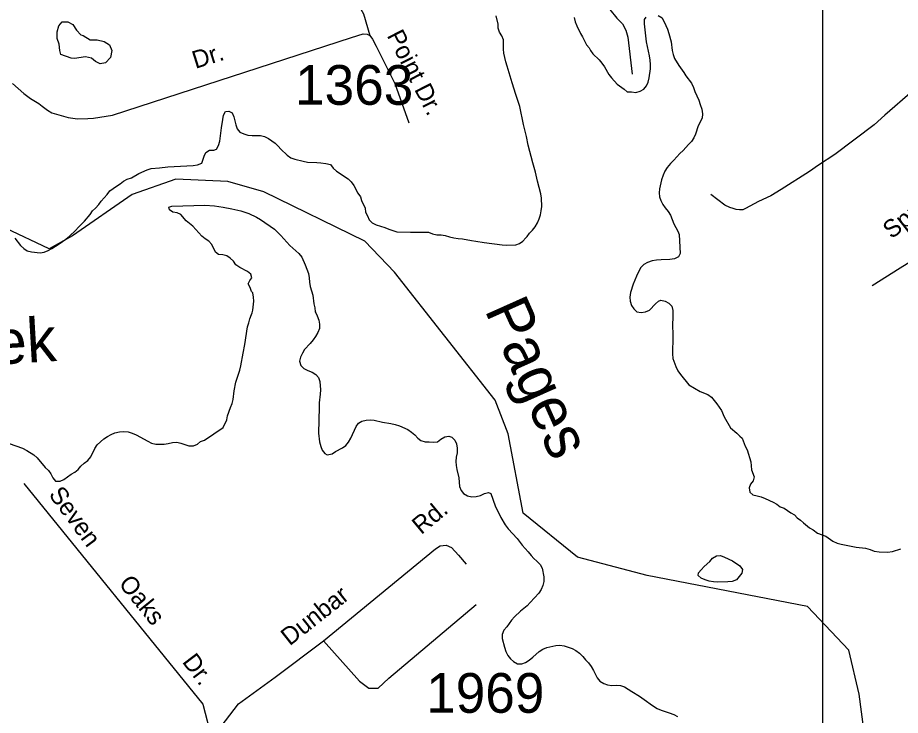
# Model space of a CAD drawing. Extents: x 1945482 to 2853149, y 66427 to 1015778.
# Drawn here: x 2366654 to 2369934, y 193504 to 196098 of the extents above; entities that cross this region are included whole.
import ezdxf

# ---------------------------------------------------------------- set-up
doc = ezdxf.new("R2010")
doc.units = 0
for name, color, linetype in [('Old_Level_10', 7, 'Continuous'), ('Old_Level_11', 7, 'Continuous'), ('Old_Level_21', 7, 'Continuous'), ('Old_Level_32', 7, 'Continuous'), ('Old_Level_35', 7, 'Continuous'), ('Old_Level_50', 7, 'Continuous'), ('Old_Level_60', 7, 'Continuous'), ('Old_Level_63', 7, 'Continuous'), ('Old_Level_8', 7, 'Continuous')]:
    doc.layers.add(name, color=color, linetype=linetype)

msp = doc.modelspace()

# ---------------------------------------------------------------- linework, layer by layer
at = {"layer": 'Old_Level_32'}
for points in [[(2366635.2, 195852.4), (2366676.7, 195816), (2366701.4, 195797), (2366732.2, 195778.2), (2366744.6, 195768.7), (2366765.2, 195753.5), (2366781.6, 195744.1), (2366842.3, 195726.5), (2366876.5, 195721.9), (2366914.4, 195723.4), (2366936.4, 195724.3), (2367006, 195735), (2367894.9, 196024.4), (2367938.3, 196038.1), (2367952.4, 196036.7), (2367962.6, 196031.1), (2367973.2, 196017.5), (2367986.2, 195992), (2368023.2, 195917.4), (2368055.7, 195852.7), (2368107.6, 195706.7)], [(2371125, 196015.6), (2371075.3, 195982), (2371004.6, 195937.7), (2370926.4, 195889.1), (2370879.3, 195858.1), (2370833.6, 195833), (2370793.8, 195818.2), (2370749.6, 195803.5), (2370702.4, 195794.6), (2370650.8, 195781.4), (2370606.6, 195769.6), (2370562.3, 195748.9), (2370410.9, 195656.3), (2370403.2, 195651.6), (2370394.8, 195639.6), (2370333.1, 195551.3), (2370268.3, 195461.3), (2370221.1, 195400.8), (2370179.8, 195355.1), (2370120.9, 195302), (2370075.2, 195268), (2370033.9, 195228.2), (2369933.7, 195166.3), (2369829, 195101.4)], [(2366121.2, 191878.6), (2366179.5, 192008.8), (2366231.6, 192106.9), (2366250.2, 192135.8), (2366293.8, 192203.4), (2366554.6, 192487.9), (2366635.6, 192565.1), (2366898.8, 192839.7), (2367301.9, 193319.8), (2367475.1, 193547.2)]]:
    msp.add_lwpolyline(points, dxfattribs=at)
at = {"layer": 'Old_Level_35'}
for points in [[(2366983.4, 197393.6), (2367100.1, 197258.2), (2367195.3, 197028), (2367292.8, 196796.6), (2367335.9, 196669.6), (2367383.5, 196556.2), (2367422.1, 196499.5), (2367501.4, 196449.6), (2367651.1, 196383.8), (2367755.4, 196331.6), (2367800.7, 196293), (2367902.7, 196177.4), (2367939, 196111.6), (2367962.6, 196031.1)], [(2368855.1, 196128.5), (2368880.4, 196095.5), (2368901.3, 196074.3), (2368914.2, 196050.8), (2368921.2, 196025.1), (2368937.9, 195887.5)], [(2369979.6, 195825), (2369877.1, 195734.9), (2369836.5, 195699.3), (2369690.8, 195589.5), (2369630.4, 195549), (2369597.3, 195525.7), (2369491.9, 195459.5), (2369452.8, 195436), (2369407.7, 195414.2), (2369358.7, 195388.2), (2369348.8, 195383.8), (2369336.8, 195383.3), (2369324.8, 195384.9), (2369312.6, 195388.4), (2369300.5, 195391.9), (2369282.1, 195401.2), (2369229.8, 195439.9)], [(2366676.9, 194365.8), (2367342.1, 193546.4)], [(2367475.1, 193547.2), (2367611.6, 193646.7), (2367791, 193780.7), (2368206.9, 194122.8), (2368224, 194134.2), (2368246.8, 194137), (2368266.7, 194128.5), (2368292.4, 194100), (2368320.8, 194065.8)], [(2367791, 193780.7), (2367924.9, 193630.8), (2367959.1, 193605.1), (2367993.3, 193605.1), (2368033.1, 193642.2), (2368357.9, 193915.8)], [(2367342.1, 193546.4), (2367375.8, 193416.8)]]:
    msp.add_lwpolyline(points, dxfattribs=at)
at = {"layer": 'Old_Level_50'}
msp.add_lwpolyline([(2369992.8, 192650.2), (2369848.7, 192861.7), (2369829.4, 193005.9), (2369829.4, 193217.3), (2369781.4, 193582.6), (2369743, 193746), (2369589.2, 193909.4), (2368993.6, 194024.7), (2368734.1, 194092), (2368532.4, 194255.4), (2368477.1, 194551), (2368429.1, 194675.9), (2368054.4, 195151.7), (2367943.9, 195267), (2367569.2, 195449.7), (2367434.7, 195488.1), (2367242.5, 195497.7), (2367079.2, 195440), (2366858.2, 195286.3), (2366771.7, 195238.2), (2366608.4, 195315.1)], dxfattribs=at)
at = {"layer": 'Old_Level_60'}
for points in [[(2368113.5, 195299.8), (2368164.5, 195300.9), (2368180.7, 195300), (2368196.2, 195294.7), (2368212, 195290.6), (2368227.7, 195290.2), (2368243.2, 195288), (2368258.7, 195283.3), (2368275, 195279.4), (2368291.5, 195276.7), (2368307.5, 195275.8), (2368340.7, 195269), (2368357, 195267.1), (2368388, 195261.6), (2368454.2, 195253.5), (2368472.5, 195252.3), (2368505.5, 195253.3), (2368518.5, 195257.8), (2368531.7, 195266.8), (2368542, 195279.4), (2368547, 195284.1), (2368556.2, 195296.1), (2368567.7, 195307.8), (2368576.7, 195320.8), (2368586, 195334.6), (2368592.2, 195349.4), (2368596.7, 195364.2), (2368600, 195379.7), (2368601.7, 195396.3), (2368600.7, 195427.3), (2368598, 195442.5), (2368585.5, 195489.6), (2368579, 195523.9), (2368568.5, 195558.7), (2368551, 195624.1), (2368545.5, 195655.5), (2368533.7, 195700.9), (2368520.2, 195767.8), (2368506, 195811.7), (2368491.2, 195855.5), (2368473.7, 195916.9), (2368468, 195933.1), (2368461.2, 195965.7), (2368460, 195981), (2368459, 196014.8), (2368453.5, 196030.6), (2368445, 196044.1), (2368440.2, 196058.4), (2368439.2, 196073.5), (2368432.5, 196103.9)], [(2368722.5, 196098.7), (2368726, 196082.2), (2368731.5, 196067.4), (2368745.2, 196038.8), (2368753.2, 196025.9), (2368768, 195997.3), (2368778.2, 195985.3), (2368782.5, 195976.2), (2368791.7, 195963.5), (2368815.5, 195940.8), (2368825.5, 195928.6), (2368835, 195915.4), (2368850.5, 195886.5), (2368860.5, 195874.1), (2368881.5, 195850.5), (2368907.5, 195832.2), (2368919.2, 195822.4), (2368935.5, 195821.7), (2368951.5, 195819.9), (2368967, 195823.9), (2368981.5, 195831.6), (2368991, 195843.7), (2368997.2, 195857.7), (2369001.2, 195874.6), (2369005.7, 195907.3), (2369005.7, 195924), (2369004.5, 195939.7), (2369002.2, 195955.5), (2368991.5, 196007.7), (2368984, 196074.8), (2368983, 196091), (2368989.7, 196099.2)], [(2369034.2, 196106.3), (2369048.7, 196097.5), (2369063.2, 196068.2), (2369069, 196054.4), (2369074.5, 196038.8), (2369082.5, 196007.6), (2369086.7, 195975.3), (2369090, 195960.7), (2369095, 195946.3), (2369111.5, 195919.4), (2369129.7, 195893.9), (2369137.7, 195881.2), (2369157.7, 195854.5), (2369165.5, 195838.3), (2369171, 195823.8), (2369185.2, 195791.4), (2369191, 195775.5), (2369196, 195758.1), (2369198.5, 195740.5), (2369198.2, 195724.6), (2369183.5, 195695.5), (2369173, 195665.2), (2369167, 195650.4), (2369158.7, 195637.5), (2369146.7, 195626.4), (2369126.7, 195603.4), (2369114.7, 195592.6), (2369092.5, 195568.1), (2369079.7, 195555.5), (2369068, 195541.2), (2369059.7, 195527), (2369053, 195512), (2369047.2, 195494.3), (2369039.5, 195461.9), (2369038, 195446.9), (2369038.7, 195431.7), (2369044.5, 195417.5), (2369052.2, 195403)], [(2366960.2, 195925.8), (2366944, 195934.6), (2366928.7, 195947.7), (2366906.7, 195951.9), (2366865.7, 195945.5), (2366853.2, 195947.6), (2366814.5, 195960.9), (2366810.5, 195975.2), (2366808.5, 195999.4), (2366801.2, 196020.7), (2366801.2, 196045.5), (2366807, 196067.8), (2366820, 196081.6), (2366841.2, 196082), (2366859.7, 196072.3), (2366873, 196051.4), (2366888.5, 196034.1), (2366897, 196031.8), (2366923, 196015.4), (2366949.7, 196014.7), (2366975.5, 196008.9), (2366995, 195997.1), (2367003.5, 195975.4), (2366999, 195949), (2366980.7, 195929.2), (2366960.2, 195925.8)], [(2366643.5, 195277.6), (2366665.2, 195251), (2366676.5, 195240.1), (2366689.5, 195231.3), (2366705, 195227.1), (2366738, 195224.1), (2366753.2, 195226.3), (2366767, 195232.6), (2366781, 195240.2), (2366808.2, 195256.7), (2366833.2, 195274.6), (2366846.7, 195285.2), (2366869, 195306.3), (2366879.7, 195318.8), (2366902, 195340.9), (2366923, 195365.9), (2366932.7, 195379.4), (2366944, 195389.8), (2366955.5, 195402.7), (2366965, 195415.4), (2366976.2, 195427.6), (2366987, 195440.9), (2366996.2, 195453.6), (2367021.5, 195471.8), (2367035, 195480.2), (2367047.5, 195489.7), (2367061.2, 195497), (2367077, 195502.9), (2367105, 195518.3), (2367136, 195532.6), (2367150.5, 195537.1), (2367181.7, 195539.7), (2367212.5, 195543.6), (2367306.5, 195548), (2367322, 195550.7), (2367338.5, 195556.4), (2367342.5, 195567.4), (2367346.7, 195582.7), (2367354, 195596.2), (2367366.7, 195605.6), (2367382.7, 195605.6), (2367393, 195608.7), (2367401, 195622), (2367405.7, 195638.3), (2367411.5, 195687.7), (2367416, 195718.6), (2367419.5, 195735.4), (2367426.7, 195748.6), (2367438.5, 195750.2), (2367451.2, 195743.4), (2367458, 195729.2), (2367464.5, 195698.9), (2367470, 195684.4), (2367479.2, 195672.5), (2367494.7, 195666), (2367510, 195661.5), (2367525.5, 195660.1), (2367556, 195660.2), (2367571.2, 195656.2), (2367586.2, 195648.8), (2367610.5, 195631.1), (2367622, 195620.4), (2367632.5, 195608.5), (2367656, 195586.3), (2367669, 195576.1), (2367683.7, 195571.3), (2367715.5, 195564.7), (2367731.7, 195560.5), (2367765.5, 195559), (2367781.2, 195557.5), (2367799.5, 195555.2), (2367817, 195551.3), (2367826.7, 195538.3), (2367839, 195527.1), (2367882.2, 195498.9), (2367894, 195488), (2367903, 195474), (2367917.7, 195445.7), (2367927.7, 195431.9), (2367932.5, 195417.5), (2367945, 195389.3), (2367946.2, 195374.2), (2367953.7, 195360.8), (2367960.2, 195346.5), (2367971.5, 195334.5), (2367986, 195327.4), (2368018.7, 195317.3), (2368033, 195311.3), (2368063, 195302.2), (2368113.5, 195299.8)], [(2369052.2, 195403), (2369060.5, 195390.3), (2369071.2, 195377), (2369080.5, 195363.2), (2369092.2, 195331.6), (2369108, 195303.5), (2369113, 195292), (2369115.5, 195221.4), (2369110, 195208.5), (2369095.5, 195201.1), (2369078.2, 195198.4), (2369045.2, 195197.7), (2369028.2, 195196.5), (2369012, 195193.5), (2368995, 195187.9), (2368980.5, 195180.5), (2368969.2, 195167.5), (2368954, 195137.2), (2368941.2, 195106.6), (2368931, 195076), (2368928.7, 195058.8), (2368930.5, 195043.5), (2368935.7, 195027.3), (2368944, 195014.8), (2368955.5, 195004.2), (2368971.5, 195002.1), (2368986.7, 195003.9), (2369002, 195010.3), (2369024, 195033.5), (2369035, 195043.8), (2369044.2, 195047.6), (2369060.7, 195044), (2369074.5, 195036.8), (2369085, 195024.8), (2369088.7, 195009.6), (2369089, 195000), (2369088.7, 194978.1), (2369087.5, 194961.8), (2369088.7, 194912.8), (2369088, 194847.7), (2369088.7, 194831.2), (2369100.2, 194801), (2369108, 194785.3), (2369117.5, 194770.7), (2369148.7, 194732.6), (2369191, 194708.7), (2369219.5, 194697.2), (2369232, 194687), (2369242.5, 194674.7), (2369252.7, 194661.7), (2369270.2, 194637.1), (2369280, 194613.4), (2369303.2, 194573.2), (2369327.2, 194553.4)], [(2366878.5, 194418.3), (2366888.7, 194430.2), (2366901.7, 194441.8), (2366915.2, 194451.1), (2366925.7, 194465.4), (2366941, 194495.9), (2366949.2, 194510.4), (2366974.2, 194531.9), (2366988, 194540.9), (2367001, 194548.2), (2367015.5, 194554.5), (2367032, 194558), (2367047.5, 194559.1), (2367065, 194558), (2367080, 194553.8), (2367094.2, 194547.6), (2367137.5, 194523.1), (2367151.5, 194516.6), (2367167.5, 194512), (2367199, 194512.6), (2367214, 194514.8), (2367229.5, 194518.2), (2367245.2, 194519.6), (2367261, 194515.6), (2367290.5, 194506.5), (2367307, 194506.1), (2367322, 194512.6), (2367333.5, 194522.2), (2367348.5, 194527.5), (2367417.5, 194574.8), (2367431.2, 194602.7), (2367434.2, 194617.4), (2367445, 194649.1), (2367451, 194663.3), (2367455.2, 194678.1), (2367458.5, 194710.1), (2367465.5, 194742.5), (2367469.5, 194757.1), (2367480.2, 194787.6), (2367484, 194802.9), (2367491.7, 194850), (2367498.7, 194883.3), (2367508.7, 194947.9), (2367513.5, 194963.5), (2367517, 194978.8), (2367523.7, 194994.1), (2367525.2, 195000), (2367527.7, 195010.8), (2367531.2, 195043.6), (2367530.2, 195059.2), (2367527.7, 195074.4), (2367522.5, 195079.9), (2367517.7, 195094.9), (2367511, 195108.8), (2367517, 195121.3), (2367524.7, 195131.2), (2367520.5, 195144.5), (2367508.2, 195153.7), (2367479.2, 195169.3), (2367465.2, 195178.9), (2367456.5, 195192.4), (2367443.7, 195204.2), (2367431, 195212.2), (2367416, 195216), (2367400.5, 195217.9), (2367389.5, 195225.5), (2367375.5, 195254.5), (2367365, 195267.2), (2367350.5, 195275.2), (2367339, 195285.6), (2367316.7, 195310.8), (2367304.7, 195322.9), (2367280.5, 195341.9), (2367261, 195366.4), (2367247, 195372.6), (2367231, 195374.8), (2367218.5, 195383.1), (2367216, 195393.7), (2367227, 195397.1), (2367349.2, 195401.2), (2367385.5, 195398.3), (2367418, 195393.7), (2367450.2, 195387.5), (2367483.5, 195379.7), (2367498.7, 195375.1), (2367513.5, 195369.6), (2367541.7, 195356.6), (2367557, 195347.4), (2367609, 195311.4), (2367632.7, 195287.8), (2367665.5, 195251), (2367699.5, 195220.6), (2367710, 195207.6), (2367723, 195178.8), (2367734.7, 195147), (2367737.7, 195130.8)], [(2367737.7, 195130.8), (2367738.5, 195114.2), (2367741.2, 195098.4), (2367746.5, 195082.2), (2367750.5, 195066.4), (2367754.2, 195033.9), (2367758.2, 195019.3), (2367760.2, 195003.8), (2367762.2, 195000), (2367767.5, 194989.4), (2367773, 194973.8), (2367775.5, 194958.3), (2367775.5, 194941.7), (2367769.2, 194927.4), (2367761.5, 194912.4), (2367752.5, 194900), (2367741.2, 194886.5), (2367720.5, 194863.6), (2367712.2, 194850.1), (2367705.7, 194835.8), (2367702, 194820.8), (2367706.7, 194804.9), (2367717.2, 194794.1), (2367732.5, 194786.1), (2367748.5, 194780), (2367762.5, 194771.9), (2367772.5, 194759.7), (2367777.5, 194745.2), (2367779.5, 194714.2), (2367778.5, 194698), (2367774.7, 194666.3), (2367773.2, 194584.9), (2367771.5, 194569.1), (2367771.7, 194553.4), (2367776.2, 194520.5), (2367780.2, 194503.6), (2367786, 194489.5), (2367795.5, 194477.7), (2367804.7, 194472.4), (2367823.2, 194476.4), (2367835.5, 194485.2), (2367861, 194498.3), (2367873.5, 194507), (2367883.5, 194519.9), (2367892, 194534.2), (2367912, 194578.5), (2367921, 194590.6), (2367933.7, 194597.9), (2367949.2, 194601.5), (2367964.5, 194602.4), (2367979.5, 194601.1), (2368009.5, 194594.1), (2368041, 194589.7), (2368056.5, 194586), (2368073, 194580.2)], [(2368073, 194580.2), (2368103.7, 194566.4), (2368118, 194557.4), (2368130.2, 194546.6), (2368141, 194534.8), (2368152.7, 194526.4), (2368168, 194521.2), (2368183.7, 194521.3), (2368198.5, 194519.8), (2368214.7, 194521.5), (2368227, 194530.5), (2368241, 194539.1), (2368257, 194541.7), (2368267.7, 194537.9), (2368278.5, 194527.2), (2368284.5, 194513.3), (2368287.2, 194496.9), (2368287.2, 194480.4), (2368283.5, 194464.2), (2368282.2, 194448.2), (2368283.2, 194433.1), (2368286, 194417.6), (2368293, 194387.6), (2368296.5, 194355.2), (2368302.7, 194340), (2368311.2, 194329.2), (2368326, 194320.2), (2368342.2, 194316.7), (2368358, 194317.2), (2368374.2, 194321.4), (2368389, 194328.5), (2368403.5, 194332.7), (2368412, 194328.6), (2368428.7, 194283.3), (2368449.7, 194239.4), (2368465.5, 194212.1), (2368476.5, 194198), (2368510.2, 194161.7), (2368529.5, 194136.9), (2368551.7, 194112), (2368562, 194098.3), (2368572.5, 194087), (2368584, 194077.5), (2368596, 194065), (2368602.7, 194051.6), (2368609, 194019.3), (2368609.5, 194002.1), (2368605.5, 193986.5), (2368599.5, 193972.4), (2368590.5, 193958.7), (2368559, 193923.2), (2368547, 193911.4), (2368523, 193891.5), (2368500.2, 193870.4), (2368489.7, 193857.8), (2368471.5, 193832.9), (2368461, 193820.5), (2368455.2, 193805.4), (2368454.5, 193789.8), (2368463, 193758.2), (2368468.7, 193741.8), (2368475.7, 193726.9), (2368485.2, 193714.6), (2368497, 193703.9), (2368511.5, 193696.2), (2368527.5, 193695.4), (2368541.7, 193700.9), (2368555.2, 193709.8), (2368569.2, 193720.5), (2368592, 193741.2), (2368605.5, 193749.8), (2368620, 193756.2), (2368653.5, 193764.1), (2368669.5, 193765), (2368684.5, 193762.7), (2368715, 193752.7), (2368728.7, 193745.7), (2368742, 193735.9), (2368754.2, 193723.6), (2368764.7, 193710.4), (2368775, 193699.6), (2368785.2, 193686), (2368793.7, 193671.5), (2368807.5, 193643.2), (2368818, 193631.5), (2368832, 193622.4), (2368846.5, 193617.4), (2368862.2, 193615.7), (2368878.5, 193616.3), (2368894.5, 193615.8), (2368909.2, 193610.4), (2368936.2, 193592.5), (2368965.5, 193575.8), (2368991, 193556.8), (2369005, 193547.7), (2369017, 193537.9), (2369030.2, 193529.2)], [(2369327.2, 194553.4), (2369337.5, 194542), (2369346.7, 194534.2), (2369357.5, 194505.2), (2369365.5, 194491.2), (2369378.5, 194447.1), (2369381, 194417), (2369390.5, 194390.9), (2369387.2, 194376), (2369378, 194363.5), (2369372.7, 194349.4), (2369375.5, 194334.4), (2369386.2, 194323.6), (2369401.7, 194319.7), (2369416.5, 194317.1), (2369432, 194310.5), (2369461.7, 194296.6), (2369475.5, 194289.3), (2369487.7, 194279.9), (2369502.2, 194274.2), (2369515, 194266.2), (2369527.2, 194256.8), (2369540.7, 194249.7), (2369551, 194238.5), (2369563.2, 194230), (2369575, 194220.3), (2369596.2, 194200.8), (2369610.5, 194194), (2369626, 194181.9), (2369657.5, 194169.8), (2369683.5, 194151.6), (2369699, 194144.6), (2369714.5, 194140.8), (2369770.5, 194130), (2369805.2, 194125.4), (2369822.5, 194120.5), (2369837, 194115.1), (2369855, 194111.6), (2369886, 194111.3), (2369905.5, 194113.2), (2369935.7, 194123.4)], [(2366622, 194514.6), (2366671.7, 194497.2), (2366688, 194488.8), (2366714.7, 194472.1), (2366726.5, 194461.8), (2366756.5, 194426.2), (2366768.5, 194414.3), (2366777.5, 194401.5), (2366784.5, 194386.7), (2366795.2, 194375.4), (2366811.5, 194374.6), (2366826, 194381.5), (2366852.5, 194401), (2366866, 194407.7), (2366878.5, 194418.3)], [(2369256.5, 193999.7), (2369240, 194000.8), (2369224, 194003.4), (2369208.7, 194007.7), (2369193.7, 194014.1), (2369183, 194024.2), (2369184.7, 194034), (2369194.5, 194045.8), (2369205.2, 194057.2), (2369226.2, 194076.1), (2369236.7, 194088.3), (2369251, 194097), (2369266.5, 194098.2), (2369280.7, 194092.5), (2369310.2, 194078.6), (2369338.2, 194060.1), (2369347.5, 194046.9), (2369344.7, 194032.4), (2369325.5, 194008.2), (2369309.7, 194002), (2369293.5, 194000), (2369256.5, 193999.7)], [(2369030.2, 193529.2), (2369045.2, 193523.1), (2369075.5, 193513.7), (2369092, 193507.7), (2369105.7, 193500.4)]]:
    msp.add_lwpolyline(points, dxfattribs=at)
at = {"layer": 'Old_Level_63'}
msp.add_lwpolyline([(2369645.2, 192135.8), (2354753, 192135.8), (2354753, 199924.5), (2369645.2, 199924.5), (2369645.2, 192135.8)], dxfattribs=at)

# ---------------------------------------------------------------- texts
at = {"layer": 'Old_Level_10'}
for s, rotation, p in [('Seven', 306.3318, (2366767, 194324.9)), ('Rd.', 39.6622, (2368153.8, 194173.8)), ('Oaks', 308.9515, (2367026.7, 193992.7)), ('Dunbar', 38.3832, (2367665, 193760.4)), ('Dr.', 307.0643, (2367263.2, 193703))]:
    msp.add_text(s, height=65.62, rotation=rotation, dxfattribs=at).set_placement(p)
at = {"layer": 'Old_Level_11'}
for s, rotation, p in [('Point Dr.', 297.0623, (2368024.7, 196031.7)), ('Dr.', 17.435, (2367314.8, 195907.1)), ('Spring', 38.1454, (2369901.6, 195272.7))]:
    msp.add_text(s, height=65.62, rotation=rotation, dxfattribs=at).set_placement(p)
at = {"layer": 'Old_Level_21'}
for s, height, rotation, p in [('Pages', 164.04, 294.097, (2368387.7, 195011.9)), ('Pages Creek', 164.042, 3.3095, (2365535.5, 194748.3))]:
    msp.add_text(s, height=height, rotation=rotation, dxfattribs=at).set_placement(p)
at = {"layer": 'Old_Level_8'}
for s, p in [('1363', (2367685.1, 195773.8)), ('1969', (2368172.2, 193513.8))]:
    msp.add_text(s, height=147.64, dxfattribs=at).set_placement(p)

doc.saveas('drawing.dxf')
